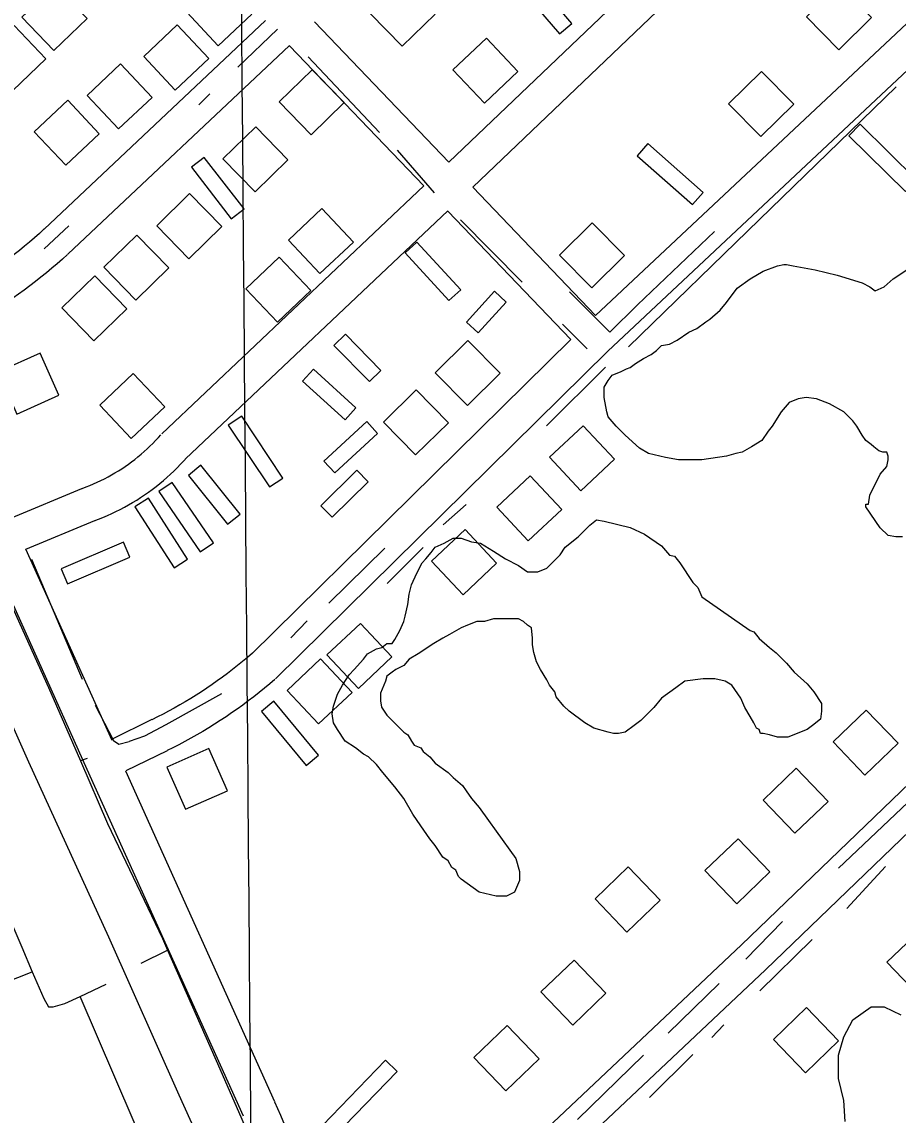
# Model space of a CAD drawing. Extents: x 3568792 to 3606828, y 529143 to 554785.
# Drawn here: x 3581405 to 3582167, y 538456 to 539407 of the extents above; entities that cross this region are included whole.
import ezdxf

# ---------------------------------------------------------------- set-up
doc = ezdxf.new("R2010")
doc.units = 0
for name, color, linetype in [('V-BLDG-OTLN', 7, 'Continuous'), ('V-GRID-MAJR', 7, 'Continuous'), ('V-RAIL-TRAK', 7, 'Continuous'), ('V-ROAD-CNTR', 7, 'Continuous'), ('V-SITE-VEGE', 7, 'Continuous'), ('V-TOPO-SHOR', 7, 'Continuous')]:
    doc.layers.add(name, color=color, linetype=linetype)

msp = doc.modelspace()

# ---------------------------------------------------------------- linework, layer by layer
at = {"layer": 'V-BLDG-OTLN'}
for points in [[(3581872.28, 539396.33), (3581882.9, 539405.44), (3581844.56, 539450.14), (3581833.93, 539441.02)], [(3581433.54, 539438.39), (3581404.68, 539410.69), (3581432.37, 539381.83), (3581461.23, 539409.52)], [(3581575.39, 539385.95), (3581604.52, 539413.37), (3581577.11, 539442.5), (3581547.98, 539415.08)], [(3581736.11, 539442.04), (3581707.48, 539414.11), (3581735.41, 539385.48), (3581764.04, 539413.41)], [(3582115.23, 539382.49), (3582143.72, 539410.57), (3582115.64, 539439.06), (3582087.15, 539410.98)], [(3581397.77, 539403.53), (3581368.91, 539375.83), (3581396.6, 539346.97), (3581425.46, 539374.66)], [(3581537.95, 539347.47), (3581567.08, 539374.88), (3581539.66, 539404.01), (3581510.54, 539376.59)], [(3581807.08, 539336.13), (3581836.12, 539363.64), (3581808.61, 539392.68), (3581779.57, 539365.17)], [(3581488.75, 539313.68), (3581517.88, 539341.1), (3581490.47, 539370.23), (3581461.34, 539342.81)], [(3581657.03, 539365.11), (3581628.4, 539337.18), (3581656.33, 539308.54), (3581684.97, 539336.48)], [(3582047.43, 539307.06), (3582075.92, 539335.14), (3582047.85, 539363.63), (3582019.36, 539335.56)], [(3581442.75, 539282.02), (3581471.88, 539309.43), (3581444.47, 539338.56), (3581415.34, 539311.14)], [(3581608.1, 539315.46), (3581579.46, 539287.52), (3581607.4, 539258.89), (3581636.03, 539286.83)], [(3582173.2, 539259.24), (3582183.02, 539269.22), (3582133.71, 539317.74), (3582123.89, 539307.77)], [(3581988.04, 539247.91), (3581997.3, 539258.41), (3581949.15, 539300.86), (3581939.89, 539290.36)], [(3581586.75, 539235.52), (3581597.83, 539244.08), (3581563.24, 539288.91), (3581552.16, 539280.36)], [(3581550.52, 539257.39), (3581521.89, 539229.45), (3581549.82, 539200.82), (3581578.45, 539228.75)], [(3581663.87, 539187.81), (3581692.91, 539215.33), (3581665.4, 539244.36), (3581636.36, 539216.85)], [(3581900.31, 539175.54), (3581928.8, 539203.62), (3581900.73, 539232.11), (3581872.24, 539204.03)], [(3581504.47, 539221.38), (3581475.84, 539193.44), (3581503.77, 539164.81), (3581532.4, 539192.75)], [(3581776.07, 539164.39), (3581786.36, 539173.88), (3581748.13, 539215.29), (3581737.85, 539205.79)], [(3581626.85, 539145.52), (3581655.89, 539173.03), (3581628.38, 539202.06), (3581599.34, 539174.55)], [(3581467.95, 539185.91), (3581439.32, 539157.97), (3581467.25, 539129.34), (3581495.88, 539157.28)], [(3581825.96, 539163.06), (3581815.62, 539172.49), (3581791.2, 539145.71), (3581801.54, 539136.28)], [(3581706.83, 539093.92), (3581716.82, 539103.73), (3581686.02, 539135.06), (3581676.03, 539125.24)], [(3581792.11, 539073.21), (3581820.6, 539101.29), (3581792.52, 539129.78), (3581764.03, 539101.71)], [(3581420.54, 539118.61), (3581384.01, 539102.31), (3581400.31, 539065.78), (3581436.84, 539082.08)], [(3581685.75, 539060.85), (3581695.14, 539071.23), (3581658.15, 539104.68), (3581648.76, 539094.3)], [(3581499.78, 539044.37), (3581528.82, 539071.89), (3581501.31, 539100.92), (3581472.27, 539073.41)], [(3581747.11, 539030.15), (3581775.61, 539058.23), (3581747.53, 539086.72), (3581719.04, 539058.64)], [(3581620.02, 539002.37), (3581631.66, 539010.14), (3581595.81, 539063.87), (3581584.16, 539056.1)], [(3581713.98, 539048.88), (3581704.5, 539059.18), (3581667.19, 539024.87), (3581676.66, 539014.56)], [(3581892.72, 539055.59), (3581863.54, 539028.23), (3581890.91, 538999.05), (3581920.08, 539026.42)], [(3581583.45, 538969.93), (3581594.37, 538978.69), (3581560.34, 539021.19), (3581549.41, 539012.44)], [(3581705.82, 539006.86), (3581696.01, 539016.84), (3581664.68, 538986.04), (3581674.49, 538976.06)], [(3581846.8, 539012.02), (3581817.63, 538984.66), (3581845, 538955.49), (3581874.17, 538982.85)], [(3581559.57, 538945.96), (3581571.12, 538953.87), (3581535.31, 539006.19), (3581523.76, 538998.28)], [(3581536.91, 538932.13), (3581548.69, 538939.69), (3581514.75, 538992.55), (3581502.97, 538984.98)], [(3581790.18, 538965.24), (3581761.01, 538937.87), (3581788.38, 538908.7), (3581817.55, 538936.07)], [(3581498.54, 538941.39), (3581493.03, 538954.26), (3581438.84, 538931.09), (3581444.34, 538918.21)], [(3581699.09, 538883.77), (3581669.92, 538856.41), (3581697.28, 538827.24), (3581726.45, 538854.6)], [(3581664.47, 538852.86), (3581635.3, 538825.49), (3581662.66, 538796.32), (3581691.84, 538823.68)], [(3581651.95, 538760.17), (3581662.73, 538769.1), (3581623.83, 538816.13), (3581613.04, 538807.2)], [(3582138.97, 538808.42), (3582110.14, 538780.69), (3582137.88, 538751.86), (3582166.7, 538779.59)], [(3581567.34, 538774.83), (3581530.75, 538758.68), (3581546.9, 538722.09), (3581583.49, 538738.24)], [(3582078.11, 538757.84), (3582049.28, 538730.11), (3582077.01, 538701.28), (3582105.84, 538729.02)], [(3582027.53, 538696.5), (3581998.7, 538668.77), (3582026.44, 538639.94), (3582055.26, 538667.67)], [(3581931.93, 538671.96), (3581903.1, 538644.23), (3581930.83, 538615.41), (3581959.66, 538643.14)], [(3582185.86, 538616.79), (3582157.03, 538589.06), (3582184.76, 538560.23), (3582213.59, 538587.96)], [(3581884.9, 538590.99), (3581856.07, 538563.26), (3581883.8, 538534.43), (3581912.63, 538562.16)], [(3582087.18, 538549.63), (3582058.35, 538521.9), (3582086.08, 538493.07), (3582114.91, 538520.81)], [(3581826.68, 538533.98), (3581797.85, 538506.25), (3581825.58, 538477.42), (3581854.41, 538505.15)], [(3581730.98, 538494.11), (3581720.92, 538503.85), (3581666.08, 538447.25), (3581676.13, 538437.51)]]:
    msp.add_lwpolyline(points, close=True, dxfattribs=at)
at = {"layer": 'V-GRID-MAJR'}
msp.add_spline([(3581635.66, 534620.35), (3581585.44, 540678.08), (3581535.19, 546738.89), (3581484.94, 552799.71), (3581484.92, 552802.78)], degree=3, dxfattribs=at)
at = {"layer": 'V-RAIL-TRAK'}
for points in [[(3580650.65, 540444.65), (3580712.61, 540304.84), (3580799.89, 540113.91), (3580884.91, 539924.33), (3580947.32, 539787.69), (3581000.69, 539669.15), (3581073.05, 539508.98), (3581145.41, 539349.26), (3581220.48, 539182.76), (3581267.06, 539081.86), (3581274.17, 539066.27), (3581318.62, 538968.75), (3581410.42, 538763.33)], [(3581410.42, 538763.33), (3581480.07, 538611.31), (3581541.12, 538473.76), (3581619.36, 538300.93), (3581656.81, 538217.76), (3581679.05, 538168.35), (3581750.96, 538010.45), (3581814.73, 537867.92), (3581883.47, 537717.26), (3581941.81, 537591.02), (3582005.58, 537448.5), (3582071.6, 537301.45), (3582148.03, 537134.5)]]:
    msp.add_lwpolyline(points, dxfattribs=at)
at = {"layer": 'V-ROAD-CNTR'}
for p, q in [((3581776.09, 539284.69), (3582140.96, 539633.08)), ((3581796.84, 539263.03), (3582161.83, 539611.54)), ((3582270.87, 539496.04), (3581903.58, 539151.49)), ((3581616.58, 539407.9), (3581423.87, 539226.54)), ((3581659.09, 539406.71), (3581776.09, 539284.69)), ((3581637.24, 539386.15), (3581444.43, 539204.69)), ((3581637.44, 539385.95), (3581754.32, 539264.04)), ((3581796.88, 539262.98), (3581903.58, 539151.49)), ((3581881.98, 539130.68), (3581604.27, 538857.03)), ((3581517.73, 538800.03), (3581482.42, 538782.78)), ((3581494.75, 538755.41), (3581624.31, 538467.96))]:
    msp.add_line(p, q, dxfattribs=at)
for points in [[(3582291.74, 539474.49), (3581914.4, 539120.5), (3581625.33, 538835.66)], [(3580938.22, 537511.17), (3581663.38, 538213.21), (3581711.38, 538261.96), (3582051.34, 538582.55), (3582436.71, 538953.45), (3582639.79, 539148.65), (3582821.3, 539321.57), (3582927.14, 539429.15)], [(3581526.39, 539048.69), (3581754.33, 539264.05)], [(3581547, 539026.88), (3581775.08, 539242.38)], [(3581775.21, 539242.24), (3581881.98, 539130.68)], [(3581424.06, 539226.71), (3581419.77, 539222.81), (3581415.5, 539219.03), (3581411.19, 539215.31), (3581406.82, 539211.65), (3581402.4, 539208.05), (3581397.94, 539204.51), (3581393.42, 539201.03), (3581388.86, 539197.61), (3581384.26, 539194.26), (3581379.61, 539190.96), (3581374.91, 539187.73), (3581370.18, 539184.57), (3581365.4, 539181.47), (3581360.57, 539178.43), (3581355.71, 539175.46), (3581350.78, 539172.54), (3581349.21, 539171.63)], [(3581444.25, 539204.52), (3581439.81, 539200.48), (3581435.23, 539196.43), (3581430.61, 539192.45), (3581425.93, 539188.53), (3581421.2, 539184.67), (3581416.42, 539180.88), (3581411.58, 539177.15), (3581406.7, 539173.49), (3581401.76, 539169.89), (3581396.78, 539166.36), (3581391.75, 539162.9), (3581386.67, 539159.51), (3581381.55, 539156.19), (3581376.39, 539152.94), (3581371.18, 539149.75), (3581365.95, 539146.66), (3581364.27, 539145.68)], [(3581703.01, 538295.3), (3582030.65, 538604.27), (3582415.91, 538975.07), (3582608.37, 539160.06)], [(3581303.82, 539100.63), (3581375.62, 538947.05), (3581461.16, 538756.92), (3581596.96, 538455.63)], [(3581457.09, 539001.1), (3581460.51, 539002.38), (3581463.75, 539003.67), (3581466.96, 539005.02), (3581470.15, 539006.45), (3581473.3, 539007.94), (3581476.42, 539009.5), (3581479.51, 539011.12), (3581482.56, 539012.81), (3581485.57, 539014.56), (3581488.55, 539016.38), (3581491.49, 539018.25), (3581494.39, 539020.19), (3581497.25, 539022.19), (3581500.07, 539024.25), (3581502.84, 539026.36), (3581505.57, 539028.54), (3581508.25, 539030.77), (3581510.88, 539033.06), (3581513.46, 539035.4), (3581516, 539037.8), (3581518.48, 539040.25), (3581520.91, 539042.75), (3581523.3, 539045.31), (3581525.52, 539047.79)], [(3581467.6, 538973), (3581471.31, 538974.39), (3581475.14, 538975.91), (3581478.93, 538977.52), (3581482.69, 538979.2), (3581486.41, 538980.96), (3581490.1, 538982.8), (3581493.74, 538984.72), (3581497.35, 538986.71), (3581500.91, 538988.78), (3581504.43, 538990.92), (3581507.9, 538993.13), (3581511.32, 538995.42), (3581514.7, 538997.78), (3581518.03, 539000.22), (3581521.3, 539002.72), (3581524.52, 539005.28), (3581527.68, 539007.92), (3581530.79, 539010.62), (3581533.85, 539013.39), (3581536.84, 539016.22), (3581539.77, 539019.11), (3581542.64, 539022.06), (3581545.45, 539025.07), (3581547.87, 539027.78)], [(3581395.66, 538975.61), (3581456.59, 539000.9)], [(3581407.98, 538948.24), (3581468.1, 538973.2)], [(3581407.84, 538948.54), (3581482.74, 538782.08)], [(3581605.04, 538857.73), (3581600.76, 538854.06), (3581596.51, 538850.52), (3581592.21, 538847.03), (3581587.86, 538843.61), (3581583.47, 538840.25), (3581579.03, 538836.95), (3581574.54, 538833.71), (3581570.01, 538830.53), (3581565.44, 538827.42), (3581560.82, 538824.37), (3581556.16, 538821.38), (3581551.46, 538818.47), (3581546.72, 538815.61), (3581541.94, 538812.83), (3581537.12, 538810.11), (3581532.26, 538807.45), (3581527.37, 538804.87), (3581522.44, 538802.35), (3581517.68, 538800)], [(3581624.57, 538834.96), (3581620.13, 538831.15), (3581615.56, 538827.34), (3581610.94, 538823.6), (3581606.26, 538819.91), (3581601.53, 538816.3), (3581596.76, 538812.75), (3581591.93, 538809.26), (3581587.06, 538805.85), (3581582.14, 538802.5), (3581577.17, 538799.22), (3581572.16, 538796.01), (3581567.11, 538792.87), (3581562.01, 538789.8), (3581556.87, 538786.8), (3581551.68, 538783.88), (3581546.46, 538781.02), (3581541.2, 538778.25), (3581535.9, 538775.54), (3581530.96, 538773.1)], [(3581530.9, 538773.07), (3581495.01, 538755.54)], [(3581624.41, 538467.74), (3581629.44, 538456.1), (3581634.41, 538444.38), (3581639.31, 538432.63), (3581644.14, 538420.85), (3581648.89, 538409.04), (3581653.52, 538397.32)]]:
    msp.add_lwpolyline(points, dxfattribs=at)
at = {"layer": 'V-SITE-VEGE'}
for points in [[(3582135.36, 539047.34), (3582130.83, 539055.27), (3582127.43, 539059.8), (3582119.51, 539067.72), (3582107.05, 539074.52), (3582095.73, 539079.05), (3582086.68, 539080.18), (3582079.88, 539079.05), (3582071.96, 539075.65), (3582065.16, 539067.73), (3582057.23, 539055.28), (3582053.84, 539050.75), (3582048.17, 539042.82), (3582039.12, 539037.16), (3582031.19, 539032.63), (3582025.53, 539031.5), (3582017.6, 539029.24), (3581996.09, 539025.84), (3581975.71, 539025.85), (3581964.39, 539028.11), (3581949.67, 539031.51), (3581941.75, 539036.04), (3581929.29, 539047.37), (3581921.37, 539055.29), (3581914.57, 539063.22), (3581913.44, 539067.75), (3581911.18, 539080.2), (3581911.18, 539089.26), (3581914.58, 539094.92), (3581917.98, 539099.45), (3581925.9, 539102.84), (3581930.43, 539105.11), (3581933.83, 539106.24), (3581938.36, 539109.63), (3581945.15, 539114.16), (3581951.94, 539117.56), (3581956.47, 539120.96), (3581961, 539125.48), (3581967.8, 539126.61), (3581974.59, 539130.01), (3581984.78, 539136.8), (3581991.58, 539140.2), (3581999.5, 539145.86), (3582002.9, 539148.12), (3582011.96, 539156.05), (3582017.62, 539162.84), (3582026.68, 539175.3), (3582038, 539183.22), (3582049.32, 539190.01), (3582061.78, 539194.54), (3582067.44, 539195.67), (3582069.7, 539195.67), (3582075.37, 539194.54), (3582094.61, 539191.14), (3582113.86, 539186.6), (3582135.37, 539179.81), (3582142.17, 539176.41), (3582146.69, 539173.02), (3582154.62, 539176.41), (3582162.55, 539183.2), (3582176.13, 539192.26)], [(3582170.45, 538959.02), (3582164.78, 538959.02), (3582157.99, 538960.16), (3582151.2, 538966.95), (3582138.75, 538985.07), (3582138.75, 538987.33), (3582141.01, 538987.33), (3582142.15, 538995.26), (3582151.2, 539013.37), (3582156.87, 539020.16), (3582158, 539025.82), (3582158, 539029.22), (3582156.87, 539032.62), (3582153.47, 539032.62), (3582150.07, 539033.75), (3582145.55, 539037.15), (3582143.28, 539039.41), (3582138.75, 539042.81), (3582135.36, 539047.34)], [(3581784.32, 538663.56), (3581782.05, 538669.22), (3581778.66, 538671.48), (3581775.26, 538677.15), (3581770.73, 538680.54), (3581763.94, 538690.73), (3581759.41, 538696.4), (3581751.49, 538707.72), (3581744.7, 538717.91), (3581736.77, 538731.5), (3581728.85, 538741.69), (3581718.66, 538754.15), (3581713, 538760.94), (3581706.21, 538767.73), (3581701.68, 538770), (3581694.89, 538775.66), (3581685.83, 538781.32), (3581679.04, 538791.51), (3581675.64, 538797.17), (3581674.51, 538805.1), (3581675.64, 538811.89), (3581679.04, 538822.08), (3581683.57, 538830.01), (3581689.23, 538839.07), (3581693.76, 538843.59), (3581701.69, 538852.65), (3581705.09, 538857.18), (3581713.01, 538861.71), (3581717.54, 538862.84), (3581722.07, 538866.23), (3581726.6, 538866.23), (3581728.87, 538869.63), (3581733.4, 538877.56), (3581736.79, 538885.48), (3581737.93, 538890.01), (3581740.19, 538900.2), (3581741.32, 538909.26), (3581743.59, 538917.18), (3581748.12, 538927.37), (3581752.65, 538936.43), (3581756.05, 538939.82), (3581760.58, 538945.49), (3581763.97, 538950.01), (3581771.9, 538953.41), (3581779.83, 538957.94), (3581786.62, 538957.94), (3581795.68, 538954.54), (3581803.6, 538953.4), (3581814.93, 538946.61), (3581825.11, 538939.82), (3581836.44, 538934.15), (3581844.36, 538928.49), (3581853.42, 538928.49), (3581861.34, 538931.89), (3581872.67, 538943.2), (3581877.2, 538950), (3581888.52, 538959.06), (3581898.71, 538969.24), (3581904.37, 538973.77), (3581911.17, 538972.64), (3581933.81, 538966.97), (3581946.27, 538961.32), (3581960.98, 538951.12), (3581967.77, 538943.19), (3581972.3, 538942.06), (3581976.83, 538936.4), (3581988.15, 538919.42), (3581992.68, 538914.89), (3581996.07, 538906.96)], [(3581996.07, 538906.96), (3582037.96, 538877.52), (3582041.36, 538876.38), (3582045.89, 538870.72), (3582054.94, 538862.8), (3582060.61, 538858.27), (3582069.66, 538849.21), (3582076.45, 538841.28), (3582087.78, 538831.09), (3582093.44, 538824.3), (3582100.23, 538814.1), (3582100.23, 538807.31), (3582099.1, 538800.52), (3582092.3, 538794.86), (3582087.77, 538791.46), (3582070.79, 538784.67), (3582061.73, 538784.67), (3582054.94, 538786.94), (3582049.27, 538788.07), (3582047.01, 538788.07), (3582045.88, 538791.47), (3582043.62, 538792.6), (3582041.35, 538797.13), (3582037.96, 538802.79), (3582033.43, 538810.72), (3582030.03, 538818.64), (3582022.11, 538829.97), (3582016.45, 538833.36), (3582007.39, 538835.63), (3581997.2, 538835.63), (3581981.35, 538833.37), (3581973.42, 538827.71), (3581960.96, 538818.65), (3581954.17, 538810.73), (3581942.85, 538799.41), (3581937.18, 538794.88), (3581929.26, 538789.22), (3581923.6, 538788.09), (3581919.07, 538788.09), (3581914.54, 538789.22), (3581902.08, 538792.62), (3581894.16, 538797.15), (3581880.58, 538807.34), (3581876.05, 538811.87), (3581869.25, 538819.8), (3581868.12, 538824.32), (3581863.6, 538829.99), (3581861.33, 538834.52), (3581855.67, 538843.57), (3581852.27, 538850.37), (3581850.01, 538858.29), (3581848.88, 538865.08), (3581848.88, 538870.75), (3581847.75, 538879.81), (3581844.35, 538882.07), (3581840.96, 538885.47), (3581836.43, 538887.73), (3581814.92, 538887.73), (3581806.99, 538885.47), (3581800.2, 538885.47), (3581792.27, 538882.08), (3581786.61, 538879.81), (3581776.42, 538874.15), (3581770.76, 538870.76), (3581762.83, 538866.23), (3581749.24, 538857.17), (3581741.32, 538852.65), (3581736.79, 538846.98), (3581729.99, 538843.59), (3581726.6, 538841.32), (3581722.07, 538837.93), (3581720.94, 538833.4), (3581716.41, 538823.21), (3581716.4, 538816.42), (3581717.53, 538810.76), (3581722.06, 538803.96), (3581736.78, 538789.24), (3581740.18, 538786.97), (3581743.57, 538781.31), (3581745.84, 538777.92), (3581751.5, 538775.65), (3581753.76, 538772.26), (3581759.42, 538767.73), (3581763.95, 538762.07), (3581775.27, 538754.14), (3581779.8, 538749.61), (3581787.73, 538742.81), (3581791.12, 538738.28), (3581795.65, 538731.49), (3581802.44, 538723.57), (3581810.37, 538712.24), (3581817.16, 538703.18), (3581834.14, 538679.4), (3581837.54, 538668.08), (3581837.53, 538660.15), (3581833, 538649.97), (3581826.21, 538646.57), (3581817.15, 538646.57), (3581802.43, 538649.97), (3581786.58, 538661.29), (3581784.32, 538663.56)], [(3582120.56, 538450.66), (3582119.43, 538468.78), (3582114.91, 538488.02), (3582114.91, 538508.4), (3582119.44, 538524.25), (3582127.37, 538538.97), (3582143.22, 538550.29), (3582154.54, 538550.29), (3582169.26, 538543.49)]]:
    msp.add_lwpolyline(points, dxfattribs=at)
at = {"layer": 'V-TOPO-SHOR'}
for p, q in [((3581592.33, 539367.28), (3581626.92, 539400.5)), ((3581653.57, 539376.2), (3581715.51, 539310.59)), ((3581558.64, 539334.51), (3581568.2, 539344.07)), ((3581731, 539295.1), (3581763.33, 539258.2)), ((3581423.89, 539209.37), (3581445.29, 539229.39)), ((3581786.11, 539234.5), (3581839.85, 539180.29)), ((3581874.92, 539143.83), (3581896.33, 539122.42)), ((3581912.27, 539106.47), (3581860.79, 539055.46)), ((3581771.03, 538969.38), (3581791.08, 538987.14)), ((3581720.21, 538949.19), (3581671.46, 538901.37)), ((3581722.28, 538918.37), (3581753.71, 538949.8)), ((3581412.89, 538939.61), (3581457.06, 538835.29)), ((3581652.78, 538885.88), (3581638.65, 538871.31)), ((3581461.45, 538766.37), (3581455.5, 538764.29)), ((3582186.11, 538738.47), (3582114.81, 538670.91)), ((3582122.19, 538635.86), (3582155.91, 538672.3)), ((3582066.16, 538624.48), (3582034.27, 538591.69)), ((3581508.48, 538588.43), (3581531.36, 538599.72)), ((3582046.56, 538564.35), (3582092.12, 538608.99)), ((3582011.03, 538570.74), (3581966.83, 538527.47)), ((3582004.64, 538523.82), (3582015.12, 538534.75)), ((3581945.42, 538508.34), (3581888.01, 538452.32)), ((3581950.42, 538471.44), (3581988.24, 538508.79))]:
    msp.add_line(p, q, dxfattribs=at)
for points in [[(3582165.14, 539350.14), (3582046.22, 539234.91), (3581932.32, 539124.24)], [(3581880.85, 539172.08), (3581915.92, 539136.99), (3581940.07, 539160.68), (3582007.04, 539224.44)], [(3581317.42, 539072.22), (3581339.02, 539024.4), (3581373.95, 538947.15), (3581427.73, 538828.06), (3581455.5, 538764.29), (3581479.2, 538709.88), (3581527, 538609.64), (3581531.36, 538599.72), (3581576.64, 538496.53), (3581634.09, 538365.02), (3581672.7, 538277.19)], [(3581231.18, 538981.83), (3581373.25, 538674.64), (3581404.45, 538602.27), (3581413.67, 538580.91), (3581423.66, 538557.73), (3581427.79, 538550.39), (3581431.91, 538550.39), (3581442, 538553.14), (3581455.27, 538559.43), (3581477.76, 538570.1)], [(3581578.23, 538822.51), (3581529.94, 538795.64), (3581511.26, 538785.62), (3581498.05, 538781.07)], [(3581468.45, 538812.51), (3581484.39, 538781.98), (3581488.94, 538778.79), (3581498.05, 538781.07)], [(3581312.42, 538531.68), (3581374.38, 538565.38), (3581413.67, 538580.91)], [(3581610.75, 538202.93), (3581516.34, 538417.05), (3581455.27, 538559.43)]]:
    msp.add_lwpolyline(points, dxfattribs=at)

doc.saveas('drawing.dxf')
